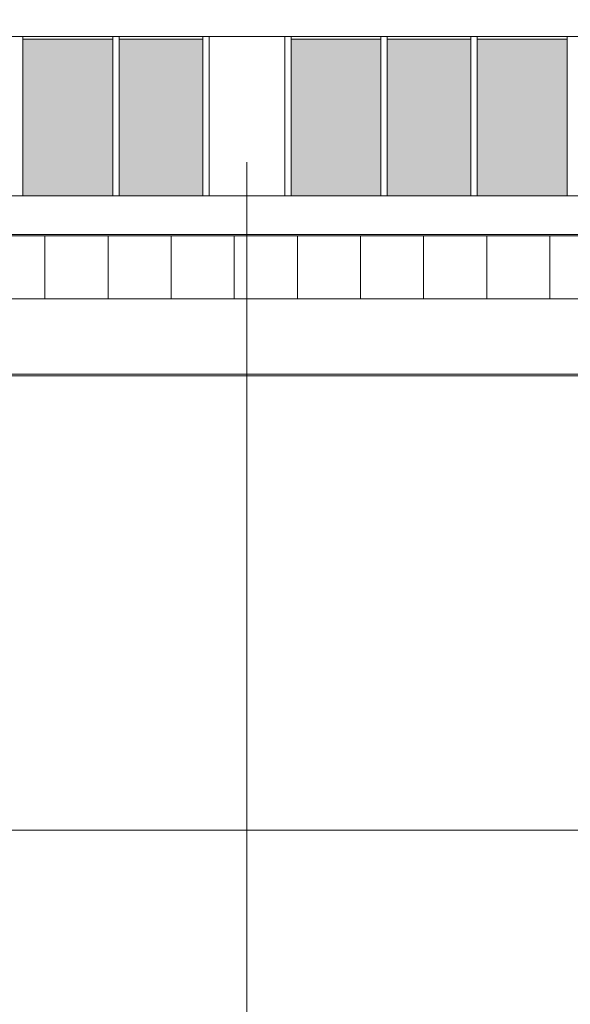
# Model space of a CAD drawing. Header units: millimetres. Extents: x -526411 to -400573, y 47353 to 130199.
# Tile 528 of 543: x -453210 to -448848, y 95058 to 102857. Entities that reach past the tile are written whole.
import ezdxf

# ---------------------------------------------------------------- set-up
doc = ezdxf.new("R2010")
doc.units = ezdxf.units.MM
for name, color, linetype, lineweight in [('01_ALGEMEEN', 7, 'Continuous', 18), ('18_BESTAANDE_CONSTRUCTIE', 7, 'Continuous', 18), ('HATCH_REACTORS', 7, 'Continuous', 18), ('m-pg-03_AI_dwg', 8, 'Continuous', 18)]:
    doc.layers.add(name, color=color, linetype=linetype, lineweight=lineweight)

# ---------------------------------------------------------------- blocks, each defined once
blk = doc.blocks.new('m-pg-03_AI_dwg_block 2132-641099-3e Verdieping - Percelen telling LI')
at = {"layer": '01_ALGEMEEN', "color": 133, "flags": 128}
blk.add_lwpolyline([(98.7, 1350.38), (1317.45, 1350.38), (1317.45, 776.56), (-133.09, 776.56)], dxfattribs=at)
blk = doc.blocks.new('m-pg-03_AI_dwg_block 2005-641148-3e Verdieping - Percelen telling LI')
blk.add_blockref('m-pg-03_AI_dwg_block 2132-641099-3e Verdieping - Percelen telling LI', (0, 0))
blk = doc.blocks.new('m-pg-03_AI_dwg_block 2-641149-3e Verdieping - Percelen telling LI')
blk.add_blockref('m-pg-03_AI_dwg_block 2005-641148-3e Verdieping - Percelen telling LI', (0, 0))
blk = doc.blocks.new('m-pg-03_AI_dwg_block 2548-641517-3e Verdieping - Percelen telling LI')
at = {"layer": '01_ALGEMEEN', "color": 133}
blk.add_open_spline([(1342.67, 683.03), (1342.67, 683.03), (-114.81, 682.91), (-114.81, 682.91)], degree=3, dxfattribs=at)
blk = doc.blocks.new('m-pg-03_AI_dwg_block 2552-641521-3e Verdieping - Percelen telling LI')
at = {"layer": '01_ALGEMEEN', "color": 213, "lineweight": 13}
blk.add_line((-149.82, 656.17), (1518.09, 656.17), dxfattribs=at)
blk = doc.blocks.new('m-pg-03_AI_dwg_block 2559-641528-3e Verdieping - Percelen telling LI')
at = {"layer": '01_ALGEMEEN', "color": 133, "flags": 128}
blk.add_lwpolyline([(-235.76, -339.14), (-202.95, -257.9), (1518.31, -953.01), (1518.31, 1015.4), (1317.45, 1015.4), (1317.45, 706), (-130.31, 706), (-507.88, -229.19)], dxfattribs=at)
blk = doc.blocks.new('m-pg-03_AI_dwg_block 2670-641639-3e Verdieping - Percelen telling LI')
at = {"layer": '01_ALGEMEEN'}
blk.add_hatch(color=10, dxfattribs=at).paths.add_polyline_path([(633.43, 719.73), (633.43, 775.62), (603.6, 775.62), (603.6, 719.73)], flags=0)
at = {"layer": '01_ALGEMEEN', "color": 133, "flags": 128}
blk.add_lwpolyline([(633.43, 719.73), (603.6, 719.73), (603.6, 775.62), (633.43, 775.62)], close=True, dxfattribs=at)
blk = doc.blocks.new('m-pg-03_AI_dwg_block 2677-641646-3e Verdieping - Percelen telling LI')
at = {"layer": '01_ALGEMEEN'}
blk.add_hatch(color=10, dxfattribs=at).paths.add_polyline_path([(763.46, 719.73), (763.46, 775.62), (731.37, 775.62), (731.37, 719.73)], flags=0)
at = {"layer": '01_ALGEMEEN', "color": 133, "flags": 128}
blk.add_lwpolyline([(763.46, 719.73), (731.37, 719.73), (731.37, 775.62), (763.46, 775.62)], close=True, dxfattribs=at)
blk = doc.blocks.new('m-pg-03_AI_dwg_block 2678-641647-3e Verdieping - Percelen telling LI')
at = {"layer": '01_ALGEMEEN'}
blk.add_hatch(color=10, dxfattribs=at).paths.add_polyline_path([(601.34, 719.73), (601.34, 775.62), (569.26, 775.62), (569.26, 719.73)], flags=0)
at = {"layer": '01_ALGEMEEN', "color": 133, "flags": 128}
blk.add_lwpolyline([(601.34, 719.73), (569.26, 719.73), (569.26, 775.62), (601.34, 775.62)], close=True, dxfattribs=at)
blk = doc.blocks.new('m-pg-03_AI_dwg_block 2685-641654-3e Verdieping - Percelen telling LI')
at = {"layer": '01_ALGEMEEN'}
blk.add_hatch(color=10, dxfattribs=at).paths.add_polyline_path([(729.12, 719.73), (729.12, 775.62), (699.29, 775.62), (699.29, 719.73)], flags=0)
at = {"layer": '01_ALGEMEEN', "color": 133, "flags": 128}
blk.add_lwpolyline([(729.12, 719.73), (699.29, 719.73), (699.29, 775.62), (729.12, 775.62)], close=True, dxfattribs=at)
blk = doc.blocks.new('m-pg-03_AI_dwg_block 2693-641662-3e Verdieping - Percelen telling LI')
at = {"layer": '01_ALGEMEEN'}
blk.add_hatch(color=10, dxfattribs=at).paths.add_polyline_path([(697.04, 719.73), (697.04, 775.62), (664.95, 775.62), (664.95, 719.73)], flags=0)
at = {"layer": '01_ALGEMEEN', "color": 133, "flags": 128}
blk.add_lwpolyline([(697.04, 719.73), (664.95, 719.73), (664.95, 775.62), (697.04, 775.62)], close=True, dxfattribs=at)
blk = doc.blocks.new('m-pg-03_AI_dwg_block 2698-641667-3e Verdieping - Percelen telling LI')
at = {"layer": '01_ALGEMEEN', "color": 133, "flags": 128}
blk.add_lwpolyline([(-229.7, -341.59), (-199.34, -266.4), (1524.84, -962.69), (1524.84, 1015.4), (1317.45, 1015.4), (1317.45, 719.73), (-139.58, 719.73), (-520.61, -224.05)], dxfattribs=at)
blk = doc.blocks.new('m-pg-03_AI_dwg_block 2720-641688-3e Verdieping - Percelen telling LI')
at = {"layer": '01_ALGEMEEN', "color": 133}
blk.add_line((662.7, 776.66), (662.7, 719.61), dxfattribs=at)
blk = doc.blocks.new('m-pg-03_AI_dwg_block 2721-641689-3e Verdieping - Percelen telling LI')
at = {"layer": '01_ALGEMEEN', "color": 133}
blk.add_line((664.95, 776.66), (664.95, 719.61), dxfattribs=at)
blk = doc.blocks.new('m-pg-03_AI_dwg_block 2722-641690-3e Verdieping - Percelen telling LI')
at = {"layer": '01_ALGEMEEN', "color": 133}
blk.add_line((635.68, 776.66), (635.68, 719.61), dxfattribs=at)
blk = doc.blocks.new('m-pg-03_AI_dwg_block 2723-641691-3e Verdieping - Percelen telling LI')
at = {"layer": '01_ALGEMEEN', "color": 133}
blk.add_line((633.43, 776.66), (633.43, 719.61), dxfattribs=at)
blk = doc.blocks.new('m-pg-03_AI_dwg_block 2719-641692-3e Verdieping - Percelen telling LI')
for name in ['m-pg-03_AI_dwg_block 2723-641691-3e Verdieping - Percelen telling LI', 'm-pg-03_AI_dwg_block 2722-641690-3e Verdieping - Percelen telling LI', 'm-pg-03_AI_dwg_block 2720-641688-3e Verdieping - Percelen telling LI', 'm-pg-03_AI_dwg_block 2721-641689-3e Verdieping - Percelen telling LI']:
    blk.add_blockref(name, (0, 0))
blk = doc.blocks.new('m-pg-03_AI_dwg_block 2762-641731-3e Verdieping - Percelen telling LI')
at = {"layer": '01_ALGEMEEN', "color": 133}
blk.add_line((729.12, 719.73), (729.12, 776.58), dxfattribs=at)
blk = doc.blocks.new('m-pg-03_AI_dwg_block 2763-641732-3e Verdieping - Percelen telling LI')
at = {"layer": '01_ALGEMEEN', "color": 133}
blk.add_line((731.37, 719.73), (731.37, 776.58), dxfattribs=at)
blk = doc.blocks.new('m-pg-03_AI_dwg_block 2764-641733-3e Verdieping - Percelen telling LI')
at = {"layer": '01_ALGEMEEN', "color": 133}
blk.add_line((697.04, 719.67), (697.04, 776.52), dxfattribs=at)
blk = doc.blocks.new('m-pg-03_AI_dwg_block 2765-641734-3e Verdieping - Percelen telling LI')
at = {"layer": '01_ALGEMEEN', "color": 133}
blk.add_line((699.29, 719.67), (699.29, 776.52), dxfattribs=at)
blk = doc.blocks.new('m-pg-03_AI_dwg_block 2766-641735-3e Verdieping - Percelen telling LI')
at = {"layer": '01_ALGEMEEN', "color": 133}
blk.add_line((763.46, 719.67), (763.46, 776.52), dxfattribs=at)
blk = doc.blocks.new('m-pg-03_AI_dwg_block 2769-641738-3e Verdieping - Percelen telling LI')
at = {"layer": '01_ALGEMEEN', "color": 133}
blk.add_line((569.26, 719.73), (569.26, 776.58), dxfattribs=at)
blk = doc.blocks.new('m-pg-03_AI_dwg_block 2772-641741-3e Verdieping - Percelen telling LI')
at = {"layer": '01_ALGEMEEN', "color": 133}
blk.add_line((601.34, 719.67), (601.34, 776.52), dxfattribs=at)
blk = doc.blocks.new('m-pg-03_AI_dwg_block 2773-641742-3e Verdieping - Percelen telling LI')
at = {"layer": '01_ALGEMEEN', "color": 133}
blk.add_line((603.6, 719.67), (603.6, 776.52), dxfattribs=at)
blk = doc.blocks.new('m-pg-03_AI_dwg_block 2887-641855-3e Verdieping - Percelen telling LI')
at = {"layer": '01_ALGEMEEN', "color": 9, "lineweight": 9, "flags": 128}
blk.add_lwpolyline([(779.78, 705.55), (757.26, 705.55), (757.26, 683.03), (779.78, 683.03)], close=True, dxfattribs=at)
blk = doc.blocks.new('m-pg-03_AI_dwg_block 2886-641856-3e Verdieping - Percelen telling LI')
blk.add_blockref('m-pg-03_AI_dwg_block 2887-641855-3e Verdieping - Percelen telling LI', (0, 0))
blk = doc.blocks.new('m-pg-03_AI_dwg_block 2889-641857-3e Verdieping - Percelen telling LI')
at = {"layer": '01_ALGEMEEN', "color": 9, "lineweight": 9, "flags": 128}
blk.add_lwpolyline([(757.26, 705.55), (734.75, 705.55), (734.75, 683.03), (757.26, 683.03)], close=True, dxfattribs=at)
blk = doc.blocks.new('m-pg-03_AI_dwg_block 2888-641858-3e Verdieping - Percelen telling LI')
blk.add_blockref('m-pg-03_AI_dwg_block 2889-641857-3e Verdieping - Percelen telling LI', (0, 0))
blk = doc.blocks.new('m-pg-03_AI_dwg_block 2891-641859-3e Verdieping - Percelen telling LI')
at = {"layer": '01_ALGEMEEN', "color": 9, "lineweight": 9, "flags": 128}
blk.add_lwpolyline([(734.75, 705.55), (712.23, 705.55), (712.23, 683.03), (734.75, 683.03)], close=True, dxfattribs=at)
blk = doc.blocks.new('m-pg-03_AI_dwg_block 2890-641860-3e Verdieping - Percelen telling LI')
blk.add_blockref('m-pg-03_AI_dwg_block 2891-641859-3e Verdieping - Percelen telling LI', (0, 0))
blk = doc.blocks.new('m-pg-03_AI_dwg_block 2893-641861-3e Verdieping - Percelen telling LI')
at = {"layer": '01_ALGEMEEN', "color": 9, "lineweight": 9, "flags": 128}
blk.add_lwpolyline([(712.23, 705.55), (689.72, 705.55), (689.72, 683.03), (712.23, 683.03)], close=True, dxfattribs=at)
blk = doc.blocks.new('m-pg-03_AI_dwg_block 2892-641862-3e Verdieping - Percelen telling LI')
blk.add_blockref('m-pg-03_AI_dwg_block 2893-641861-3e Verdieping - Percelen telling LI', (0, 0))
blk = doc.blocks.new('m-pg-03_AI_dwg_block 2895-641863-3e Verdieping - Percelen telling LI')
at = {"layer": '01_ALGEMEEN', "color": 9, "lineweight": 9, "flags": 128}
blk.add_lwpolyline([(689.72, 705.55), (667.2, 705.55), (667.2, 683.03), (689.72, 683.03)], close=True, dxfattribs=at)
blk = doc.blocks.new('m-pg-03_AI_dwg_block 2894-641864-3e Verdieping - Percelen telling LI')
blk.add_blockref('m-pg-03_AI_dwg_block 2895-641863-3e Verdieping - Percelen telling LI', (0, 0))
blk = doc.blocks.new('m-pg-03_AI_dwg_block 2897-641865-3e Verdieping - Percelen telling LI')
at = {"layer": '01_ALGEMEEN', "color": 9, "lineweight": 9, "flags": 128}
blk.add_lwpolyline([(667.2, 705.55), (644.69, 705.55), (644.69, 683.03), (667.2, 683.03)], close=True, dxfattribs=at)
blk = doc.blocks.new('m-pg-03_AI_dwg_block 2896-641866-3e Verdieping - Percelen telling LI')
blk.add_blockref('m-pg-03_AI_dwg_block 2897-641865-3e Verdieping - Percelen telling LI', (0, 0))
blk = doc.blocks.new('m-pg-03_AI_dwg_block 2899-641867-3e Verdieping - Percelen telling LI')
at = {"layer": '01_ALGEMEEN', "color": 9, "lineweight": 9, "flags": 128}
blk.add_lwpolyline([(644.69, 705.55), (622.17, 705.55), (622.17, 683.03), (644.69, 683.03)], close=True, dxfattribs=at)
blk = doc.blocks.new('m-pg-03_AI_dwg_block 2898-641868-3e Verdieping - Percelen telling LI')
blk.add_blockref('m-pg-03_AI_dwg_block 2899-641867-3e Verdieping - Percelen telling LI', (0, 0))
blk = doc.blocks.new('m-pg-03_AI_dwg_block 2901-641869-3e Verdieping - Percelen telling LI')
at = {"layer": '01_ALGEMEEN', "color": 9, "lineweight": 9, "flags": 128}
blk.add_lwpolyline([(622.17, 705.55), (599.66, 705.55), (599.66, 683.03), (622.17, 683.03)], close=True, dxfattribs=at)
blk = doc.blocks.new('m-pg-03_AI_dwg_block 2900-641870-3e Verdieping - Percelen telling LI')
blk.add_blockref('m-pg-03_AI_dwg_block 2901-641869-3e Verdieping - Percelen telling LI', (0, 0))
blk = doc.blocks.new('m-pg-03_AI_dwg_block 2903-641871-3e Verdieping - Percelen telling LI')
at = {"layer": '01_ALGEMEEN', "color": 9, "lineweight": 9, "flags": 128}
blk.add_lwpolyline([(599.66, 705.55), (577.14, 705.55), (577.14, 683.03), (599.66, 683.03)], close=True, dxfattribs=at)
blk = doc.blocks.new('m-pg-03_AI_dwg_block 2902-641872-3e Verdieping - Percelen telling LI')
blk.add_blockref('m-pg-03_AI_dwg_block 2903-641871-3e Verdieping - Percelen telling LI', (0, 0))
blk = doc.blocks.new('m-pg-03_AI_dwg_block 2905-641873-3e Verdieping - Percelen telling LI')
at = {"layer": '01_ALGEMEEN', "color": 9, "lineweight": 9, "flags": 128}
blk.add_lwpolyline([(577.14, 705.55), (554.63, 705.55), (554.63, 683.03), (577.14, 683.03)], close=True, dxfattribs=at)
blk = doc.blocks.new('m-pg-03_AI_dwg_block 2904-641874-3e Verdieping - Percelen telling LI')
blk.add_blockref('m-pg-03_AI_dwg_block 2905-641873-3e Verdieping - Percelen telling LI', (0, 0))
blk = doc.blocks.new('m-pg-03_AI_dwg_block 4642-643610-3e Verdieping - Percelen telling LI')
at = {"layer": '18_BESTAANDE_CONSTRUCTIE', "color": 9, "lineweight": 9}
blk.add_line((649.19, -1676.27), (649.19, 731.74), dxfattribs=at)
blk = doc.blocks.new('m-pg-03_AI_dwg_block 4644-643612-3e Verdieping - Percelen telling LI')
at = {"layer": '18_BESTAANDE_CONSTRUCTIE', "color": 9, "lineweight": 9}
blk.add_line((-285.22, 655.58), (1783.88, 655.58), dxfattribs=at)
blk = doc.blocks.new('m-pg-03_AI_dwg_block 4709-643677-3e Verdieping - Percelen telling LI')
at = {"layer": '18_BESTAANDE_CONSTRUCTIE', "color": 9, "lineweight": 9}
blk.add_line((-285.22, 493.47), (1783.88, 493.47), dxfattribs=at)
blk = doc.blocks.new('m-pg-03_AI_dwg_block 4640-643795-3e Verdieping - Percelen telling LI')
for name in ['m-pg-03_AI_dwg_block 4642-643610-3e Verdieping - Percelen telling LI', 'm-pg-03_AI_dwg_block 4644-643612-3e Verdieping - Percelen telling LI', 'm-pg-03_AI_dwg_block 4709-643677-3e Verdieping - Percelen telling LI']:
    blk.add_blockref(name, (0, 0))
blk = doc.blocks.new('m-pg-03_AI_dwg_block 7551-646520-3e Verdieping - Percelen telling LI')
at = {"layer": 'HATCH_REACTORS', "color": 133, "flags": 128}
blk.add_lwpolyline([(1015.34, -655.05), (985.36, -737.77), (1518.31, -953.01), (1518.31, 717.03), (1518.31, 1014.01), (1342.67, 1014.01), (1342.67, 683.03), (-114.81, 683.03), (-476.64, -212.66), (-225.6, -314.01), (-202.95, -257.9), (985.36, -737.77)], dxfattribs=at)
blk = doc.blocks.new('m-pg-03_AI_dwg_block 7586-646555-3e Verdieping - Percelen telling LI')
at = {"layer": 'HATCH_REACTORS', "color": 133, "flags": 128}
blk.add_lwpolyline([(633.43, 719.73), (603.6, 719.73), (603.6, 775.62), (633.43, 775.62)], close=True, dxfattribs=at)
blk = doc.blocks.new('m-pg-03_AI_dwg_block 7593-646562-3e Verdieping - Percelen telling LI')
at = {"layer": 'HATCH_REACTORS', "color": 133, "flags": 128}
blk.add_lwpolyline([(763.46, 719.73), (731.37, 719.73), (731.37, 775.62), (763.46, 775.62)], close=True, dxfattribs=at)
blk = doc.blocks.new('m-pg-03_AI_dwg_block 7594-646563-3e Verdieping - Percelen telling LI')
at = {"layer": 'HATCH_REACTORS', "color": 133, "flags": 128}
blk.add_lwpolyline([(601.34, 719.73), (569.26, 719.73), (569.26, 775.62), (601.34, 775.62)], close=True, dxfattribs=at)
blk = doc.blocks.new('m-pg-03_AI_dwg_block 7601-646570-3e Verdieping - Percelen telling LI')
at = {"layer": 'HATCH_REACTORS', "color": 133, "flags": 128}
blk.add_lwpolyline([(729.12, 719.73), (699.29, 719.73), (699.29, 775.62), (729.12, 775.62)], close=True, dxfattribs=at)
blk = doc.blocks.new('m-pg-03_AI_dwg_block 7609-646578-3e Verdieping - Percelen telling LI')
at = {"layer": 'HATCH_REACTORS', "color": 133, "flags": 128}
blk.add_lwpolyline([(697.04, 719.73), (664.95, 719.73), (664.95, 775.62), (697.04, 775.62)], close=True, dxfattribs=at)
blk = doc.blocks.new('m-pg-03_AI_dwg-638970-3e Verdieping - Percelen telling LI')
for name in ['m-pg-03_AI_dwg_block 2-641149-3e Verdieping - Percelen telling LI', 'm-pg-03_AI_dwg_block 4640-643795-3e Verdieping - Percelen telling LI', 'm-pg-03_AI_dwg_block 2698-641667-3e Verdieping - Percelen telling LI', 'm-pg-03_AI_dwg_block 2559-641528-3e Verdieping - Percelen telling LI', 'm-pg-03_AI_dwg_block 2548-641517-3e Verdieping - Percelen telling LI', 'm-pg-03_AI_dwg_block 7551-646520-3e Verdieping - Percelen telling LI', 'm-pg-03_AI_dwg_block 2769-641738-3e Verdieping - Percelen telling LI', 'm-pg-03_AI_dwg_block 2772-641741-3e Verdieping - Percelen telling LI', 'm-pg-03_AI_dwg_block 2773-641742-3e Verdieping - Percelen telling LI', 'm-pg-03_AI_dwg_block 2719-641692-3e Verdieping - Percelen telling LI', 'm-pg-03_AI_dwg_block 2764-641733-3e Verdieping - Percelen telling LI', 'm-pg-03_AI_dwg_block 2765-641734-3e Verdieping - Percelen telling LI', 'm-pg-03_AI_dwg_block 2762-641731-3e Verdieping - Percelen telling LI', 'm-pg-03_AI_dwg_block 2763-641732-3e Verdieping - Percelen telling LI', 'm-pg-03_AI_dwg_block 2766-641735-3e Verdieping - Percelen telling LI', 'm-pg-03_AI_dwg_block 2678-641647-3e Verdieping - Percelen telling LI', 'm-pg-03_AI_dwg_block 7594-646563-3e Verdieping - Percelen telling LI', 'm-pg-03_AI_dwg_block 2670-641639-3e Verdieping - Percelen telling LI', 'm-pg-03_AI_dwg_block 7586-646555-3e Verdieping - Percelen telling LI', 'm-pg-03_AI_dwg_block 2693-641662-3e Verdieping - Percelen telling LI', 'm-pg-03_AI_dwg_block 7609-646578-3e Verdieping - Percelen telling LI', 'm-pg-03_AI_dwg_block 2685-641654-3e Verdieping - Percelen telling LI', 'm-pg-03_AI_dwg_block 7601-646570-3e Verdieping - Percelen telling LI', 'm-pg-03_AI_dwg_block 2677-641646-3e Verdieping - Percelen telling LI', 'm-pg-03_AI_dwg_block 7593-646562-3e Verdieping - Percelen telling LI', 'm-pg-03_AI_dwg_block 2904-641874-3e Verdieping - Percelen telling LI', 'm-pg-03_AI_dwg_block 2902-641872-3e Verdieping - Percelen telling LI', 'm-pg-03_AI_dwg_block 2900-641870-3e Verdieping - Percelen telling LI', 'm-pg-03_AI_dwg_block 2898-641868-3e Verdieping - Percelen telling LI', 'm-pg-03_AI_dwg_block 2896-641866-3e Verdieping - Percelen telling LI', 'm-pg-03_AI_dwg_block 2894-641864-3e Verdieping - Percelen telling LI', 'm-pg-03_AI_dwg_block 2892-641862-3e Verdieping - Percelen telling LI', 'm-pg-03_AI_dwg_block 2890-641860-3e Verdieping - Percelen telling LI', 'm-pg-03_AI_dwg_block 2888-641858-3e Verdieping - Percelen telling LI', 'm-pg-03_AI_dwg_block 2886-641856-3e Verdieping - Percelen telling LI', 'm-pg-03_AI_dwg_block 2552-641521-3e Verdieping - Percelen telling LI']:
    blk.add_blockref(name, (0, 0))

msp = doc.modelspace()

# ---------------------------------------------------------------- block references
at = {"layer": 'm-pg-03_AI_dwg', "color": 133, "xscale": 22.2068924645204, "yscale": 22.2068924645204, "zscale": 22.2068924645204}
msp.add_blockref('m-pg-03_AI_dwg-638970-3e Verdieping - Percelen telling LI', (-465826.5, 85478), dxfattribs=at)

doc.saveas('drawing.dxf')
